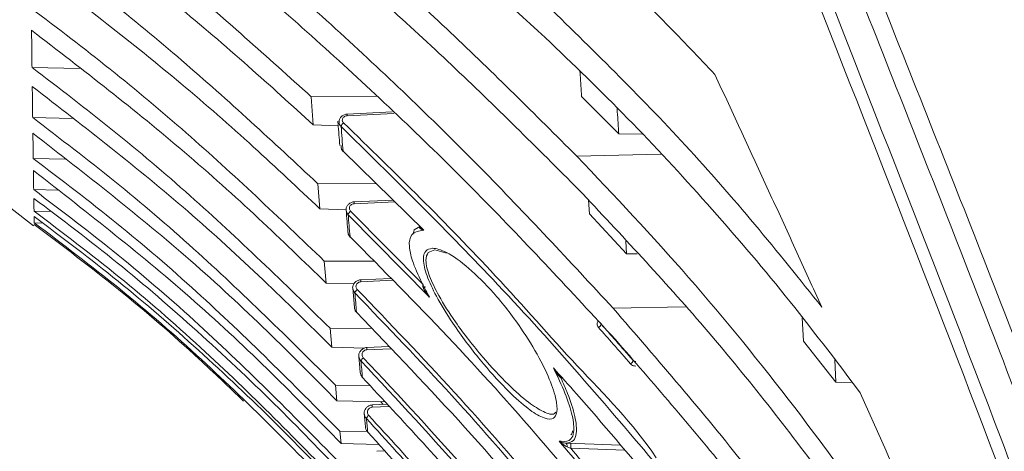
# Model space of a CAD drawing. Header units: millimetres. Extents: x 0 to 1118, y 0 to 864.
# Tile 486 of 512: x 766 to 781, y 590 to 596. Entities that reach past the tile are written whole.
import ezdxf

# ---------------------------------------------------------------- set-up
doc = ezdxf.new("R2010")
doc.units = ezdxf.units.MM
doc.styles.add('SLDTEXTSTYLE0', font='TXT', dxfattribs={"width": 0.605})
doc.dimstyles.new('SLDDIMSTYLE4', dxfattribs={"dimtxt": 3.175, "dimasz": 3.302, "dimexe": 0, "dimexo": 0.0625, "dimgap": 0.79375, "dimtad": 0, "dimtih": 1, "dimtoh": 1, "dimlfac": 4, "dimrnd": 1e-09, "dimzin": 4, "dimdsep": 46, "dimtxsty": 'SLDTEXTSTYLE0', "dimsah": 1, "dimcen": 0.09, "dimadec": 0, "dimazin": 1, "dimtfac": 1, "dimtofl": 0, "dimtmove": 0, "dimatfit": 3, "dimfxl": 1, "dimfrac": 2, "dimtolj": 1, "dimtzin": 12, "dimarcsym": 0})
doc.dimstyles.new('SLDDIMSTYLE8', dxfattribs={"dimtxt": 3.175, "dimasz": 3.302, "dimexe": 0, "dimexo": 0.0625, "dimgap": 0.79375, "dimtad": 0, "dimtih": 1, "dimtoh": 1, "dimlfac": 4, "dimrnd": 1e-09, "dimzin": 12, "dimdsep": 46, "dimtxsty": 'SLDTEXTSTYLE0', "dimsah": 1, "dimcen": 0.09, "dimadec": 0, "dimazin": 3, "dimtfac": 1, "dimtofl": 0, "dimtmove": 0, "dimatfit": 3, "dimfxl": 1, "dimfrac": 2, "dimtolj": 1, "dimtzin": 12, "dimarcsym": 0})

# ---------------------------------------------------------------- blocks, each defined once
blk = doc.blocks.new('_D_29')
at = {"color": 7, "linetype": 'Continuous', "lineweight": 0}
for p, q in [((874.435, 619.534), (698.437, 619.534)), ((700.037, 619.534), (700.037, 584.47)), ((700.037, 544.534), (700.037, 579.598)), ((794.435, 544.534), (698.437, 544.534))]:
    blk.add_line(p, q, dxfattribs=at)
for points in [[(700.037, 619.534), (699.529, 616.232), (700.545, 616.232)], [(700.037, 544.534), (700.545, 547.836), (699.529, 547.836)]]:
    blk.add_solid(points, dxfattribs=at)
at = {"color": 7, "linetype": 'Continuous', "lineweight": 0, "insert": (698.463, 583.69), "char_height": 3.175, "attachment_point": 1, "style": 'SLDTEXTSTYLE0'}
blk.add_mtext('C', dxfattribs=at)
blk = doc.blocks.new('_D_35')
at = {"color": 7, "linetype": 'Continuous', "lineweight": 0}
for p, q in [((794.435, 677.284), (669.723, 677.284)), ((671.323, 677.284), (671.323, 613.345)), ((671.323, 544.534), (671.323, 608.473)), ((791.287, 544.534), (669.723, 544.534))]:
    blk.add_line(p, q, dxfattribs=at)
for points in [[(671.323, 677.284), (670.815, 673.982), (671.831, 673.982)], [(671.323, 544.534), (671.831, 547.836), (670.815, 547.836)]]:
    blk.add_solid(points, dxfattribs=at)
at = {"color": 7, "linetype": 'Continuous', "lineweight": 0, "insert": (664.653, 612.565), "char_height": 3.175, "attachment_point": 1, "style": 'SLDTEXTSTYLE0'}
blk.add_mtext('531.00', dxfattribs=at)

msp = doc.modelspace()

# ---------------------------------------------------------------- linework, layer by layer
at = {"color": 7, "linetype": 'Continuous', "lineweight": 15}
for p, q in [((767.1834, 595.4905), (766.477, 595.5042)), ((770.6382, 595.0699), (771.6059, 595.0748)), ((770.6382, 595.0699), (770.6702, 594.6504)), ((775.2238, 594.5147), (774.6703, 595.0723)), ((771.8484, 594.8422), (771.1743, 594.8089)), ((767.0773, 594.7443), (766.4867, 594.7576)), ((771.0424, 594.638), (770.6702, 594.6504)), ((775.2238, 594.5147), (775.5745, 594.5137)), ((771.0855, 594.3423), (771.0851, 594.3182)), ((771.1143, 594.2582), (772.3186, 593.0803)), ((766.9699, 594.1384), (766.4951, 594.1505)), ((766.8593, 593.6758), (766.502, 593.6859)), ((770.7392, 593.774), (771.6072, 593.7761)), ((770.7392, 593.774), (770.7697, 593.3991)), ((771.858, 593.5308), (771.2793, 593.5026)), ((774.7892, 593.3232), (774.7749, 593.5277)), ((766.1598, 593.4089), (766.4999, 593.1453)), ((766.7599, 593.3584), (766.5072, 593.3662)), ((771.1609, 593.3866), (770.7697, 593.3991)), ((775.3407, 592.732), (774.7892, 593.3232)), ((766.6372, 593.1885), (766.51, 593.1928)), ((772.2634, 593.1368), (772.2628, 593.1375)), ((775.3407, 592.732), (775.3281, 592.9188)), ((772.658, 592.7385), (772.4811, 592.7897)), ((770.8348, 592.6226), (770.8631, 592.2938)), ((770.8348, 592.6226), (771.5725, 592.6224)), ((775.3407, 592.732), (775.4995, 592.731)), ((771.8254, 592.3637), (771.3783, 592.3424)), ((771.284, 592.281), (770.8631, 592.2938)), ((771.2584, 592.2204), (771.2837, 591.9324)), ((777.9773, 591.4275), (777.9614, 591.777)), ((770.9227, 591.621), (770.9482, 591.3401)), ((770.9227, 591.621), (771.5422, 591.6192)), ((771.4378, 591.3261), (770.9482, 591.3401)), ((771.7966, 591.3489), (771.469, 591.3337)), ((777.9773, 591.4275), (778.4593, 590.8174)), ((778.4593, 590.8174), (778.4454, 591.1528)), ((771.3969, 590.898), (771.4063, 590.887)), ((771.0008, 590.7746), (771.0229, 590.5428)), ((771.0008, 590.7746), (771.5106, 590.7717)), ((778.7064, 590.8161), (778.4593, 590.8174)), ((771.7365, 590.5237), (771.0229, 590.5428)), ((771.7661, 590.4912), (771.5497, 590.4815)), ((771.7102, 590.4887), (771.6756, 590.5253)), ((771.4275, 590.3539), (771.4469, 590.1526)), ((771.0671, 590.0869), (771.085, 589.9055)), ((771.0671, 590.0869), (771.4759, 590.0835)), ((771.6448, 589.8916), (771.085, 589.9055)), ((774.4379, 589.9105), (774.8588, 589.8958)), ((774.8588, 589.896), (775.2475, 589.8825)), ((771.7307, 589.7946), (771.618, 589.7897))]:
    msp.add_line(p, q, dxfattribs=at)
at = {"color": 9, "linetype": 'Continuous', "lineweight": 0}
for p, q in [((771.8716, 594.82), (771.1751, 594.7856)), ((775.853, 594.2148), (774.5973, 594.1863)), ((771.8837, 593.5056), (771.28, 593.4763)), ((771.2266, 593.3656), (772.3069, 592.2712)), ((772.401, 592.0822), (771.1908, 593.3127)), ((772.4811, 592.7897), (772.3847, 592.7505)), ((771.853, 592.3355), (771.3789, 592.3129)), ((776.2208, 591.9409), (775.1419, 591.9185)), ((771.8262, 591.3175), (771.4696, 591.301)), ((771.7977, 590.4565), (771.5502, 590.4454)), ((775.3127, 589.8064), (774.5081, 589.8344))]:
    msp.add_line(p, q, dxfattribs=at)
at = {"color": 7, "linetype": 'Continuous', "lineweight": 15, "flags": 128}
for points in [[(772.1615, 593.0204), (772.175, 593.0875), (772.268, 593.143), (772.268, 593.143), (772.268, 593.143)], [(771.2181, 592.9851), (771.219, 592.9812), (771.2206, 592.979)], [(771.3153, 591.8602), (771.3162, 591.8569), (771.3171, 591.8556)], [(771.4036, 590.8891), (771.4045, 590.8863), (771.405, 590.8858)]]:
    msp.add_lwpolyline(points, dxfattribs=at)
at = {"color": 9, "linetype": 'Continuous', "lineweight": 0, "flags": 128}
for points in [[(774.369, 590.8987), (774.3658, 590.893), (774.3614, 590.8845)], [(774.4535, 589.8555), (774.454, 589.8661), (774.4534, 589.8764), (774.4518, 589.8861), (774.4492, 589.8946), (774.4459, 589.9017), (774.4418, 589.907), (774.4372, 589.9102), (774.4324, 589.9113)]]:
    msp.add_lwpolyline(points, dxfattribs=at)
at = {"color": 9, "linetype": 'Continuous', "lineweight": 0}
for centre, radius, start, end in [((771.1675, 594.6099), 0.0833, 123.6057, 169.84137), ((771.6354, 594.8115), 0.461, 180.33026, 183.22552), ((771.6238, 593.4984), 0.3445, 179.30344, 183.68135), ((771.2749, 593.2943), 0.0861, 124.16206, 167.70301), ((771.7254, 592.3351), 0.3472, 178.80072, 183.66308), ((771.3765, 592.1247), 0.0895, 124.65969, 165.2343), ((774.8855, 591.7001), 0.0763, 298.5371, 348.83139), ((771.8299, 591.3236), 0.361, 178.40992, 183.60094), ((771.4708, 591.1059), 0.0943, 125.16883, 162.3338), ((775.365, 591.158), 0.0755, 297.84173, 348.67023), ((771.9094, 590.4683), 0.3599, 177.91382, 183.65047), ((771.5566, 590.2421), 0.1017, 125.7323, 158.88927), ((774.1703, 589.8713), 0.3398, 353.76329, 6.23671)]:
    msp.add_arc(centre, radius, start, end, dxfattribs=at)
at = {"color": 7, "linetype": 'Continuous', "lineweight": 15}
msp.add_arc((771.1254, 594.2581), 0.0111, 179.36518, 224.7276, dxfattribs=at)
at = {"color": 9, "linetype": 'Continuous', "lineweight": 0}
for points, knots in [([(788.6596, 555.8137), (788.6468, 556.5834), (788.6212, 558.1242), (788.4084, 561.1099), (787.9627, 564.764), (787.181, 569.0569), (786.1927, 573.3116), (785.0298, 577.5202), (783.7195, 581.6879), (782.2883, 585.8166), (780.2544, 591.2841), (778.363, 596.0286), (776.5143, 600.7964), (775.2255, 604.2441), (774.0522, 607.7502), (773.229, 610.6134), (772.6867, 612.7759), (772.2318, 614.9489), (771.8742, 617.1315), (771.6217, 619.3304), (771.4827, 621.5425), (771.4651, 623.7586), (771.5741, 625.9729), (771.8136, 628.1784), (772.1871, 630.3657), (772.6955, 632.5286), (773.3342, 634.6534), (774.0972, 636.735), (774.9722, 638.7691), (775.9431, 640.7552), (776.9929, 642.6987), (778.4678, 645.2349), (780.4077, 648.3353), (782.4575, 651.5847), (784.1364, 654.4259), (785.3724, 656.7189), (786.4189, 658.9306), (787.275, 661.0701), (787.9702, 663.2854), (788.3951, 665.2886), (788.6148, 667.0334), (788.6445, 668.0115), (788.6593, 668.5018)], [0, 0, 0, 0, 0.01938218, 0.03880038, 0.07534504, 0.11202174, 0.14862831, 0.18530126, 0.22194319, 0.25862458, 0.29532623, 0.36882954, 0.38723608, 0.42409835, 0.46150969, 0.48029814, 0.49910744, 0.51763718, 0.5361869, 0.55477823, 0.57334817, 0.5919727, 0.61055336, 0.62914281, 0.64780058, 0.6663926, 0.6850542, 0.70363519, 0.72218849, 0.74078709, 0.7592836, 0.77780008, 0.81465829, 0.85137108, 0.87454728, 0.89775461, 0.9169499, 0.93613964, 0.95575437, 0.97535938, 0.98764666, 1, 1, 1, 1]), ([(788.8058, 668.5055), (788.7938, 668.0125), (788.7699, 667.0264), (788.5595, 665.2783), (788.1442, 663.2768), (787.4558, 661.053), (786.598, 658.8876), (785.5425, 656.6472), (784.2989, 654.3379), (782.6166, 651.4915), (780.5639, 648.2404), (778.6231, 645.1435), (777.1489, 642.6126), (776.1008, 640.6765), (775.1319, 638.6974), (774.2589, 636.6721), (773.4985, 634.6003), (772.8624, 632.4854), (772.3559, 630.3343), (771.9842, 628.1559), (771.7455, 625.9607), (771.6375, 623.756), (771.6559, 621.5495), (771.7947, 619.3473), (772.0475, 617.1561), (772.4047, 614.9817), (772.8595, 612.8156), (773.4017, 610.6598), (774.2248, 607.8035), (775.3982, 604.3037), (776.6867, 600.8608), (778.5358, 596.0944), (780.4273, 591.3486), (782.4595, 585.8771), (783.8906, 581.7434), (785.1992, 577.5699), (786.3606, 573.3542), (787.3455, 569.0922), (788.1239, 564.791), (788.5675, 561.1205), (788.768, 558.1406), (788.8061, 556.5617), (788.8061, 555.8122), (788.8061, 555.8122)], [0, 0, 0, 0, 0.0124156, 0.0248326, 0.0442888, 0.0638163, 0.0833864, 0.102901, 0.1261536, 0.1494116, 0.1861517, 0.2229768, 0.2414386, 0.2598986, 0.2784059, 0.2969111, 0.3154101, 0.3339501, 0.3524897, 0.3710264, 0.3895636, 0.4080613, 0.4265798, 0.4450991, 0.4635997, 0.4821013, 0.5005705, 0.5193186, 0.5380678, 0.575411, 0.6122364, 0.6306344, 0.7041537, 0.7408818, 0.7776078, 0.8142993, 0.8510028, 0.8877028, 0.9243996, 0.9610885, 0.980545, 0.9999999, 1, 1, 1, 1]), ([(789.2634, 555.8122), (789.2634, 555.8122), (789.2634, 556.5375), (789.2155, 558.7198), (788.918, 562.3507), (788.2784, 566.6774), (787.4101, 570.964), (786.3466, 575.2065), (785.1196, 579.4049), (783.755, 583.5618), (782.2782, 587.6807), (780.7195, 591.7709), (779.1113, 595.8439), (777.4993, 599.9192), (775.9419, 604.0207), (774.5158, 608.1761), (773.5164, 611.7035), (772.8798, 614.5684), (772.4964, 616.7381), (772.2169, 618.9259), (772.0514, 621.1261), (772.0066, 623.3335), (772.0899, 625.5404), (772.3042, 627.738), (772.6539, 629.9186), (773.1403, 632.0733), (773.7597, 634.1944), (774.5082, 636.2727), (775.3714, 638.303), (776.3351, 640.2845), (777.3802, 642.221), (778.855, 644.7518), (780.8023, 647.8449), (782.8767, 651.1021), (784.591, 653.9681), (785.8549, 656.283), (786.9172, 658.4968), (787.776, 660.601), (788.4794, 662.7611), (788.9482, 664.8125), (789.2165, 666.733), (789.2477, 667.9147), (789.2634, 668.5055)], [0, 0, 0, 0, 0.0000001, 0.0182549, 0.0549227, 0.0916009, 0.1282775, 0.1649582, 0.2016499, 0.2383441, 0.2750562, 0.3117701, 0.348506, 0.3852707, 0.4220717, 0.4589178, 0.4958144, 0.5142712, 0.5327612, 0.55125, 0.5697591, 0.5882671, 0.6067898, 0.6253117, 0.6438065, 0.6623381, 0.6808701, 0.6993857, 0.7179031, 0.7363699, 0.7548217, 0.7732755, 0.8100823, 0.8468029, 0.8704662, 0.8941239, 0.9131571, 0.9322387, 0.9512837, 0.9702671, 0.985135, 1, 1, 1, 1]), ([(789.6169, 668.5038), (789.5974, 667.903), (789.5583, 666.7015), (789.2742, 664.7553), (788.7878, 662.6821), (788.066, 660.504), (787.1885, 658.383), (786.108, 656.1572), (784.8275, 653.8346), (783.0982, 650.9679), (781.0114, 647.7155), (779.0568, 644.631), (777.5789, 642.1101), (776.5334, 640.1834), (775.5704, 638.2127), (774.7087, 636.1944), (773.9623, 634.1286), (773.3452, 632.0203), (772.8611, 629.8787), (772.5136, 627.7109), (772.3012, 625.526), (772.2196, 623.3315), (772.2658, 621.1362), (772.4327, 618.9476), (772.7137, 616.7711), (773.0988, 614.6119), (773.7381, 611.7597), (774.7422, 608.2458), (776.1753, 604.104), (777.741, 600.0121), (779.3624, 595.9426), (780.9808, 591.8715), (782.5499, 587.7806), (784.0376, 583.6579), (785.4127, 579.4954), (786.6508, 575.288), (787.7249, 571.0347), (788.6055, 566.7327), (789.2523, 562.3876), (789.5714, 558.7375), (789.6056, 556.5427), (789.6169, 555.8122)], [0, 0, 0, 0, 0.0151052, 0.0302135, 0.0493734, 0.0685948, 0.0878524, 0.1070619, 0.1307912, 0.1545261, 0.1912488, 0.2279761, 0.2463529, 0.2647277, 0.2830942, 0.3014952, 0.3198943, 0.3383011, 0.3567075, 0.3750776, 0.393479, 0.4118812, 0.4302759, 0.4486715, 0.4670576, 0.4854449, 0.5038098, 0.5405501, 0.5772798, 0.614004, 0.6507265, 0.6874493, 0.7241836, 0.7609161, 0.7976672, 0.8344158, 0.8711927, 0.9079655, 0.9448022, 0.9816286, 1, 1, 1, 1]), ([(771.0855, 594.6246), (771.0771, 594.6341), (771.0609, 594.6522), (771.0572, 594.6749), (771.0554, 594.6858)], [0, 0, 0, 0, 0.5195818, 1, 1, 1, 1]), ([(771.1751, 594.7856), (771.1694, 594.785), (771.1553, 594.7835), (771.1345, 594.7746), (771.1161, 594.7593), (771.1047, 594.7395), (771.1016, 594.718), (771.1066, 594.6966), (771.1165, 594.6851), (771.1214, 594.6793)], [0, 0, 0, 0, 0.10137557, 0.25095509, 0.4006915, 0.55049753, 0.70035086, 0.85016311, 1, 1, 1, 1]), ([(771.1214, 594.6793), (771.8899, 593.9334), (773.0967, 592.7622), (774.5952, 591.0409), (775.4354, 590.213), (775.7816, 589.6938), (775.7816, 589.6938)], [0, 0, 0, 0, 0.4671936, 0.7335982, 0.9999981, 1, 1, 1, 1]), ([(771.0855, 594.6246), (771.0902, 594.5646), (771.0998, 594.4412), (771.1094, 594.3203), (771.1143, 594.2582)], [0, 0, 0, 0, 0.4862163, 1, 1, 1, 1]), ([(775.7422, 589.6425), (775.3535, 590.1004), (774.576, 591.0163), (773.05, 592.6957), (771.8498, 593.8741), (771.0855, 594.6246)], [0, 0, 0, 0, 0.2664187, 0.5328288, 1, 1, 1, 1]), ([(771.0851, 594.3182), (771.0849, 594.3154), (771.0842, 594.3011), (771.0948, 594.2796), (771.1087, 594.2643), (771.1143, 594.2582)], [0, 0, 0, 0, 0.1280094, 0.6501756, 1, 1, 1, 1]), ([(771.1908, 593.3127), (771.1823, 593.3225), (771.166, 593.3415), (771.1622, 593.3651), (771.1604, 593.3765)], [0, 0, 0, 0, 0.5194321, 1, 1, 1, 1]), ([(771.28, 593.4763), (771.2743, 593.4756), (771.2601, 593.4741), (771.2393, 593.4648), (771.2209, 593.4488), (771.2095, 593.4283), (771.2065, 593.4058), (771.2117, 593.3835), (771.2216, 593.3715), (771.2266, 593.3656)], [0, 0, 0, 0, 0.1029307, 0.2522821, 0.401745, 0.5513216, 0.7009097, 0.8504574, 1, 1, 1, 1]), ([(771.1908, 593.3127), (771.1953, 593.2589), (771.2044, 593.1483), (771.2135, 593.0405), (771.2181, 592.9851)], [0, 0, 0, 0, 0.48685375, 1, 1, 1, 1]), ([(772.3186, 593.0803), (772.3184, 593.0804), (772.3101, 593.083), (772.2893, 593.0911), (772.2668, 593.1029), (772.2585, 593.1154), (772.2564, 593.1186)], [0, 0, 0, 0, 0.0054218, 0.3077076, 0.8214491, 1, 1, 1, 1]), ([(771.29, 592.1475), (771.2814, 592.1577), (771.2651, 592.1772), (771.2613, 592.2015), (771.2594, 592.2131)], [0, 0, 0, 0, 0.5234205, 1, 1, 1, 1]), ([(771.3789, 592.3129), (771.373, 592.3123), (771.3588, 592.3107), (771.3379, 592.3011), (771.3196, 592.2844), (771.3083, 592.2632), (771.3054, 592.2399), (771.3107, 592.2169), (771.3206, 592.2045), (771.3256, 592.1983)], [0, 0, 0, 0, 0.1042762, 0.2534388, 0.4026896, 0.5520398, 0.7013863, 0.8506903, 1, 1, 1, 1]), ([(771.3256, 592.1983), (771.8115, 591.693), (772.7834, 590.6824), (774.2153, 589.0382), (775.6188, 587.2758), (776.5863, 586.0443), (777.0141, 585.4026), (777.0141, 585.4026)], [0, 0, 0, 0, 0.2353834, 0.4707791, 0.7353926, 0.9999985, 1, 1, 1, 1]), ([(772.3087, 592.2283), (772.3067, 592.2345), (772.3033, 592.2448), (772.3015, 592.2578), (772.3028, 592.2651), (772.3047, 592.2689), (772.3062, 592.2704), (772.3069, 592.2712)], [0, 0, 0, 0, 0.4316183, 0.71641784, 0.8592632, 0.92903488, 1, 1, 1, 1]), ([(772.401, 592.0822), (772.4008, 592.0824), (772.3924, 592.0927), (772.3699, 592.1216), (772.338, 592.1684), (772.3165, 592.2077), (772.3091, 592.2274), (772.3087, 592.2283)], [0, 0, 0, 0, 0.0055356, 0.2276918, 0.6307476, 0.9835133, 1, 1, 1, 1]), ([(776.9738, 585.3569), (776.5141, 585.9832), (775.5946, 587.2358), (774.174, 588.9878), (772.7476, 590.6327), (771.7761, 591.6423), (771.29, 592.1475)], [0, 0, 0, 0, 0.2646319, 0.5292549, 0.7644532, 1, 1, 1, 1]), ([(771.29, 592.1475), (771.2941, 592.1001), (771.3026, 592.003), (771.311, 591.9086), (771.3153, 591.8602)], [0, 0, 0, 0, 0.4876974, 1, 1, 1, 1]), ([(774.9219, 591.6331), (774.9161, 591.6412), (774.9044, 591.6574), (774.9008, 591.6861), (774.9053, 591.7102), (774.9146, 591.7222), (774.9177, 591.7261)], [0, 0, 0, 0, 0.2864804, 0.572952, 0.8594332, 1, 1, 1, 1]), ([(775.4002, 591.0912), (775.3144, 591.1893), (775.1558, 591.3705), (774.9955, 591.5505), (774.9219, 591.6331)], [0, 0, 0, 0, 0.5415009, 1, 1, 1, 1]), ([(774.9604, 591.6854), (775.0339, 591.6028), (775.1944, 591.4226), (775.3531, 591.2413), (775.439, 591.1431)], [0, 0, 0, 0, 0.4585035, 1, 1, 1, 1]), ([(771.4696, 591.301), (771.4637, 591.3003), (771.4494, 591.2987), (771.4284, 591.2887), (771.4102, 591.2716), (771.399, 591.2498), (771.3961, 591.2259), (771.4015, 591.2021), (771.4114, 591.1894), (771.4164, 591.183)], [0, 0, 0, 0, 0.1054957, 0.2544852, 0.4035535, 0.5527086, 0.7018484, 0.8509267, 1, 1, 1, 1]), ([(771.3809, 591.1345), (771.3723, 591.145), (771.356, 591.1651), (771.3521, 591.19), (771.3502, 591.2019)], [0, 0, 0, 0, 0.5248629, 1, 1, 1, 1]), ([(771.4164, 591.183), (771.9585, 590.6029), (773.0425, 589.4426), (774.6171, 587.5435), (776.1552, 585.5303), (777.1803, 584.0668), (777.6531, 583.3576), (777.6531, 583.3576)], [0, 0, 0, 0, 0.2363898, 0.4727977, 0.7364032, 0.9999986, 1, 1, 1, 1]), ([(775.4778, 591.1259), (775.4722, 591.1265), (775.461, 591.1276), (775.4476, 591.1344), (775.4415, 591.1406), (775.439, 591.1431)], [0, 0, 0, 0, 0.3700594, 0.7401933, 1, 1, 1, 1]), ([(777.6124, 583.3151), (777.117, 584.0368), (776.1262, 585.4802), (774.5767, 587.4988), (773.0065, 589.3945), (771.9231, 590.5541), (771.3809, 591.1345)], [0, 0, 0, 0, 0.2636254, 0.5272423, 0.7633903, 1, 1, 1, 1]), ([(771.3809, 591.1345), (771.3846, 591.0938), (771.3923, 591.0106), (771.3998, 590.9302), (771.4036, 590.8891)], [0, 0, 0, 0, 0.4889148, 1, 1, 1, 1]), ([(774.3345, 589.9421), (774.3457, 589.9406), (774.4165, 589.9311), (774.5127, 589.9418), (774.565, 590.0808), (774.5446, 590.3067), (774.4348, 590.6469), (774.3117, 590.9031), (774.25, 591.0315)], [0, 0, 0, 0, 0.0418148, 0.2633306, 0.4046922, 0.603029, 0.8009554, 1, 1, 1, 1]), ([(774.3614, 590.8845), (774.3484, 590.8973), (774.3049, 590.94), (774.272, 590.9935), (774.2502, 591.0312), (774.25, 591.0315)], [0, 0, 0, 0, 0.2985461, 0.9946576, 1, 1, 1, 1]), ([(775.4002, 591.0912), (775.4053, 591.0863), (775.4175, 591.0742), (775.4443, 591.061), (775.4666, 591.0589), (775.4778, 591.0579)], [0, 0, 0, 0, 0.2596398, 0.6297766, 1, 1, 1, 1]), ([(774.3874, 590.8772), (774.3828, 590.8779), (774.3739, 590.8794), (774.3655, 590.8828), (774.3614, 590.8845)], [0, 0, 0, 0, 0.50689118, 1, 1, 1, 1]), ([(771.5502, 590.4454), (771.5442, 590.4447), (771.5298, 590.4431), (771.5089, 590.4329), (771.4907, 590.4154), (771.4795, 590.393), (771.4767, 590.3686), (771.4821, 590.3442), (771.4921, 590.3312), (771.4972, 590.3247)], [0, 0, 0, 0, 0.1064657, 0.2553115, 0.4042946, 0.5532865, 0.702239, 0.8511109, 1, 1, 1, 1]), ([(778.2588, 581.3558), (777.7286, 582.1791), (776.6681, 583.8257), (774.9876, 586.1301), (773.2677, 588.2962), (772.0642, 589.6174), (771.4617, 590.2788)], [0, 0, 0, 0, 0.2624434, 0.52488, 0.7621413, 1, 1, 1, 1]), ([(771.4617, 590.2788), (771.4649, 590.245), (771.4716, 590.176), (771.478, 590.1099), (771.4813, 590.0763)], [0, 0, 0, 0, 0.4903531, 1, 1, 1, 1]), ([(771.4972, 590.3247), (772.0996, 589.6638), (773.3046, 588.3418), (775.0241, 586.1724), (776.7139, 583.8709), (777.7571, 582.2092), (778.3, 581.3949), (778.3, 581.3948)], [0, 0, 0, 0, 0.2375687, 0.4751652, 0.7375882, 0.9999988, 1, 1, 1, 1]), ([(776.3482, 587.4696), (775.9252, 588.008), (775.27, 588.842), (774.5793, 589.6542), (774.3345, 589.9421)], [0, 0, 0, 0, 0.6455792, 1, 1, 1, 1]), ([(774.4535, 589.8555), (774.4383, 589.8636), (774.3933, 589.8875), (774.3571, 589.9199), (774.3347, 589.9419), (774.3345, 589.9421)], [0, 0, 0, 0, 0.3379327, 0.9945088, 1, 1, 1, 1]), ([(774.5081, 589.8344), (774.5055, 589.8353), (774.4863, 589.8421), (774.4687, 589.8493), (774.4535, 589.8555)], [0, 0, 0, 0, 0.1343861, 1, 1, 1, 1]), ([(774.5081, 589.8344), (774.7059, 589.5971), (775.3448, 588.8304), (776.0027, 588.0962), (776.388, 587.5182), (776.388, 587.5182)], [0, 0, 0, 0, 0.3095795, 0.9999956, 1, 1, 1, 1])]:
    msp.add_open_spline(points, degree=3, knots=knots, dxfattribs=at)
at = {"color": 7, "linetype": 'Continuous', "lineweight": 15}
for points, knots in [([(774.129, 595.9496), (773.5338, 596.4947), (772.3436, 597.5848), (770.4544, 599.1574), (768.4923, 600.6821), (767.1091, 601.6453), (766.4169, 602.1274)], [0, 0, 0, 0, 0.2507074, 0.5014207, 0.7504934, 1, 1, 1, 1]), ([(766.4235, 601.1814), (767.1685, 600.6376), (768.6585, 599.5498), (770.7453, 597.821), (772.7367, 596.0384), (773.9767, 594.804), (774.5973, 594.1863)], [0, 0, 0, 0, 0.2509475, 0.5018863, 0.75073, 1, 1, 1, 1]), ([(774.629, 593.6845), (774.0039, 594.3079), (772.7535, 595.5548), (770.7522, 597.3428), (768.6614, 599.0668), (767.1726, 600.1415), (766.4272, 600.6796)], [0, 0, 0, 0, 0.2510162, 0.5020425, 0.7507086, 1, 1, 1, 1]), ([(766.434, 599.8043), (767.2404, 599.1989), (768.853, 597.9882), (771.0817, 596.0393), (773.1917, 594.0221), (774.4914, 592.6202), (775.1419, 591.9185)], [0, 0, 0, 0, 0.2513556, 0.5026895, 0.751069, 1, 1, 1, 1]), ([(775.1723, 591.4567), (774.5153, 592.1667), (773.2013, 593.5868), (771.0792, 595.6115), (768.8483, 597.5528), (767.2423, 598.7453), (766.4378, 599.3426)], [0, 0, 0, 0, 0.251345, 0.5027047, 0.7509169, 1, 1, 1, 1]), ([(766.4448, 598.5422), (766.819, 598.2622), (767.5674, 597.7022), (768.9841, 596.5586), (769.9819, 595.6605), (770.6382, 595.0699)], [0, 0, 0, 0, 0.2550234, 0.5100436, 1, 1, 1, 1]), ([(776.6581, 595.3999), (776.4171, 595.6537), (775.935, 596.1613), (774.9516, 597.1292), (774.1886, 597.8002), (773.6811, 598.2466)], [0, 0, 0, 0, 0.2508587, 0.5017163, 1, 1, 1, 1]), ([(770.6702, 594.6504), (770.3481, 594.9436), (769.6851, 595.5468), (768.3028, 596.7267), (767.1884, 597.5658), (766.4487, 598.1228)], [0, 0, 0, 0, 0.24117173, 0.49630902, 1, 1, 1, 1]), ([(766.4558, 597.4012), (766.8404, 597.1104), (767.6097, 596.529), (769.058, 595.3357), (770.0727, 594.3932), (770.7392, 593.774)], [0, 0, 0, 0, 0.2554867, 0.5109679, 1, 1, 1, 1]), ([(770.7697, 593.3991), (770.4415, 593.7078), (769.7662, 594.3428), (768.3572, 595.5787), (767.2161, 596.4491), (766.4598, 597.0262)], [0, 0, 0, 0, 0.2417042, 0.4973333, 1, 1, 1, 1]), ([(778.2522, 591.9349), (777.9216, 592.3492), (777.2604, 593.1777), (775.8952, 594.7339), (774.814, 595.7892), (774.0968, 596.4891)], [0, 0, 0, 0, 0.2519055, 0.5038081, 1, 1, 1, 1]), ([(766.4667, 596.3869), (766.8613, 596.0869), (767.6506, 595.4869), (769.1286, 594.2497), (770.159, 593.2671), (770.8348, 592.6226)], [0, 0, 0, 0, 0.2560198, 0.5120308, 1, 1, 1, 1]), ([(770.8631, 592.2938), (770.5291, 592.6167), (769.8419, 593.2811), (768.4079, 594.5671), (767.2421, 595.4643), (766.4704, 596.0581)], [0, 0, 0, 0, 0.24232826, 0.49848915, 1, 1, 1, 1]), ([(766.4704, 596.0581), (766.471, 596.0098), (766.4721, 595.9132), (766.4743, 595.7261), (766.4759, 595.5929), (766.477, 595.5042)], [0, 0, 0, 0, 0.2509365, 0.5018726, 1, 1, 1, 1]), ([(778.8254, 590.6625), (778.4557, 591.1488), (777.7164, 592.1215), (776.5555, 593.4774), (775.3646, 594.7637), (774.5411, 595.554), (774.129, 595.9496)], [0, 0, 0, 0, 0.25182, 0.503635, 0.7515787, 1, 1, 1, 1]), ([(766.477, 595.5042), (766.8802, 595.1971), (767.6867, 594.5827), (769.1921, 593.3076), (770.2373, 592.289), (770.9227, 591.621)], [0, 0, 0, 0, 0.2560998, 0.512188, 1, 1, 1, 1]), ([(774.6703, 595.0723), (774.6633, 595.1782), (774.6553, 595.301), (774.6473, 595.4261), (774.6462, 595.4432)], [0, 0, 0, 0, 0.8634119, 1, 1, 1, 1]), ([(778.2522, 591.9349), (778.1206, 592.2243), (777.8575, 592.8029), (777.3269, 593.9583), (776.9256, 594.8233), (776.6581, 595.3999)], [0, 0, 0, 0, 0.25000575, 0.50001116, 1, 1, 1, 1]), ([(770.9482, 591.3401), (770.6087, 591.6759), (769.9105, 592.3666), (768.4539, 593.6966), (767.2657, 594.6158), (766.4805, 595.2233)], [0, 0, 0, 0, 0.24298849, 0.49973978, 1, 1, 1, 1]), ([(766.4805, 595.2233), (766.4811, 595.1823), (766.4821, 595.1003), (766.4842, 594.9426), (766.4857, 594.8315), (766.4867, 594.7576)], [0, 0, 0, 0, 0.2509357, 0.5018719, 1, 1, 1, 1]), ([(775.2238, 594.5147), (775.217, 594.6238), (775.2089, 594.7517), (775.2009, 594.8821), (775.1997, 594.9012)], [0, 0, 0, 0, 0.8533068, 1, 1, 1, 1]), ([(766.4867, 594.7576), (766.8978, 594.4445), (767.7198, 593.8185), (769.2493, 592.5116), (770.3073, 591.4623), (771.0008, 590.7746)], [0, 0, 0, 0, 0.2562725, 0.5125301, 1, 1, 1, 1]), ([(771.0376, 594.7046), (771.0383, 594.6928), (771.0462, 594.5652), (771.0572, 594.4482), (771.0672, 594.342)], [0, 0, 0, 0, 0.0920224, 1, 1, 1, 1]), ([(771.1744, 594.8081), (771.1727, 594.8083), (771.1549, 594.8099), (771.121, 594.7975), (771.0826, 594.7709), (771.0605, 594.7338), (771.0519, 594.7039), (771.0556, 594.6885), (771.0562, 594.6859)], [0, 0, 0, 0, 0.0264114, 0.2737892, 0.5263794, 0.745571, 0.9572144, 1, 1, 1, 1]), ([(771.0554, 594.6858), (771.0552, 594.6866), (771.0536, 594.6922), (771.0554, 594.6981), (771.057, 594.703)], [0, 0, 0, 0, 0.1529652, 1, 1, 1, 1]), ([(771.0229, 590.5428), (770.6785, 590.8898), (769.9703, 591.6034), (768.4941, 592.9707), (767.2865, 593.9077), (766.4899, 594.5258)], [0, 0, 0, 0, 0.2436492, 0.5010329, 1, 1, 1, 1]), ([(766.4899, 594.5258), (766.4903, 594.4923), (766.4913, 594.4254), (766.4931, 594.2977), (766.4943, 594.2093), (766.4951, 594.1505)], [0, 0, 0, 0, 0.2509358, 0.5018707, 1, 1, 1, 1]), ([(771.089, 594.2998), (771.0899, 594.295), (771.0933, 594.2774), (771.1048, 594.2597), (771.1169, 594.2514), (771.1179, 594.2507)], [0, 0, 0, 0, 0.25687029, 0.93880419, 1, 1, 1, 1]), ([(766.4951, 594.1505), (766.9128, 593.833), (767.7481, 593.198), (769.2979, 591.8655), (770.3668, 590.791), (771.0671, 590.0869)], [0, 0, 0, 0, 0.2564111, 0.5128038, 1, 1, 1, 1]), ([(780.8312, 586.0257), (780.3574, 586.7943), (779.4098, 588.3314), (777.8763, 590.4388), (776.2816, 592.4094), (775.1595, 593.5933), (774.5973, 594.1863)], [0, 0, 0, 0, 0.2536212, 0.5072281, 0.7531347, 1, 1, 1, 1]), ([(771.085, 589.9055), (770.7415, 590.2568), (770.035, 590.9793), (768.5436, 592.3782), (767.3148, 593.3337), (766.4977, 593.969)], [0, 0, 0, 0, 0.2407782, 0.4952351, 1, 1, 1, 1]), ([(766.4977, 593.969), (766.4981, 593.9432), (766.4989, 593.8916), (766.5003, 593.7946), (766.5013, 593.7293), (766.502, 593.6859)], [0, 0, 0, 0, 0.2509352, 0.5018706, 1, 1, 1, 1]), ([(766.502, 593.6859), (766.9249, 593.3652), (767.7707, 592.7238), (769.3365, 591.3721), (770.4139, 590.2781), (771.1197, 589.5616)], [0, 0, 0, 0, 0.2565218, 0.5130217, 1, 1, 1, 1]), ([(781.5329, 584.3121), (781.0175, 585.2056), (779.9868, 586.9927), (778.2923, 589.4223), (776.5181, 591.6771), (775.2598, 593.0142), (774.629, 593.6845)], [0, 0, 0, 0, 0.2540287, 0.508035, 0.7533861, 1, 1, 1, 1]), ([(771.133, 589.4314), (770.7876, 589.7892), (770.0772, 590.5252), (768.9484, 591.5815), (767.759, 592.6105), (766.9227, 593.2403), (766.504, 593.5557)], [0, 0, 0, 0, 0.2405945, 0.4948263, 0.7470882, 1, 1, 1, 1]), ([(766.504, 593.5557), (766.5043, 593.5377), (766.5049, 593.5017), (766.506, 593.4359), (766.5067, 593.394), (766.5072, 593.3662)], [0, 0, 0, 0, 0.2509346, 0.5018694, 1, 1, 1, 1]), ([(771.2794, 593.5018), (771.2777, 593.502), (771.26, 593.5037), (771.2263, 593.4911), (771.1879, 593.4642), (771.165, 593.4252), (771.1562, 593.3939), (771.1603, 593.378), (771.1607, 593.3765)], [0, 0, 0, 0, 0.0265495, 0.2709718, 0.5192349, 0.7395381, 0.9762201, 1, 1, 1, 1]), ([(766.5072, 593.3662), (766.9338, 593.0434), (767.787, 592.398), (769.3642, 591.0333), (770.4477, 589.9261), (771.1572, 589.2011)], [0, 0, 0, 0, 0.25659399, 0.51316275, 1, 1, 1, 1]), ([(771.1596, 593.3838), (771.1688, 593.2691), (771.1783, 593.1526), (771.1871, 593.0494), (771.1873, 593.0477)], [0, 0, 0, 0, 0.9834431, 1, 1, 1, 1]), ([(771.1604, 593.3765), (771.1601, 593.3774), (771.1594, 593.3797), (771.16, 593.3822), (771.1604, 593.3837)], [0, 0, 0, 0, 0.3739349, 1, 1, 1, 1]), ([(771.1655, 589.1226), (770.8181, 589.4851), (770.1036, 590.2306), (768.9682, 591.2986), (767.7716, 592.337), (766.9299, 592.9706), (766.5085, 593.2878)], [0, 0, 0, 0, 0.2408298, 0.4952264, 0.7472722, 1, 1, 1, 1]), ([(766.5085, 593.2878), (766.5086, 593.2776), (766.509, 593.2574), (766.5095, 593.2231), (766.5098, 593.2049), (766.51, 593.1928)], [0, 0, 0, 0, 0.25093411, 0.50186813, 1, 1, 1, 1]), ([(766.51, 593.1928), (766.9387, 592.8691), (767.796, 592.2218), (769.3794, 590.8507), (770.4661, 589.7367), (771.1777, 589.0073)], [0, 0, 0, 0, 0.2566388, 0.5132523, 1, 1, 1, 1]), ([(769.6323, 590.5344), (769.4116, 590.7463), (768.8105, 591.3235), (767.7758, 592.2116), (766.9326, 592.848), (766.5104, 593.1666)], [0, 0, 0, 0, 0.2246039, 0.6117653, 1, 1, 1, 1]), ([(766.5104, 593.1666), (766.5104, 593.1643), (766.5105, 593.1599), (766.5105, 593.1593), (766.5105, 593.1589)], [0, 0, 0, 0, 0.5018082, 1, 1, 1, 1]), ([(772.3186, 593.0803), (772.2481, 593.0712), (772.1259, 593.0553), (772.0875, 592.8671), (772.1428, 592.6165), (772.2479, 592.3776), (772.3464, 592.1886), (772.3839, 592.1156), (772.401, 592.0822)], [0, 0, 0, 0, 0.2826345, 0.4903448, 0.6574889, 0.8670954, 0.9392067, 1, 1, 1, 1]), ([(772.2564, 593.1186), (772.2554, 593.1207), (772.2539, 593.1239), (772.2547, 593.1289), (772.2567, 593.1325), (772.2584, 593.1345), (772.2593, 593.1354)], [0, 0, 0, 0, 0.46328, 0.7351192, 0.8681802, 1, 1, 1, 1]), ([(772.2615, 593.1368), (772.2698, 593.1268), (772.2863, 593.1067), (772.3076, 593.0892), (772.3184, 593.0805), (772.3186, 593.0803)], [0, 0, 0, 0, 0.4970113, 0.9910972, 1, 1, 1, 1]), ([(771.1886, 593.0477), (771.1884, 593.0449), (771.1877, 593.0302), (771.1984, 593.0077), (771.2124, 592.9916), (771.2181, 592.9851)], [0, 0, 0, 0, 0.1204184, 0.6435577, 1, 1, 1, 1]), ([(771.1935, 593.0264), (771.1948, 593.0207), (771.1986, 593.0026), (771.2119, 592.9888), (771.221, 592.9794)], [0, 0, 0, 0, 0.3160569, 1, 1, 1, 1]), ([(771.2181, 592.9851), (771.7082, 592.4914), (772.6883, 591.504), (774.4334, 589.5714), (775.6155, 588.089), (776.3704, 587.1424)], [0, 0, 0, 0, 0.2654669, 0.5309458, 1, 1, 1, 1]), ([(772.4433, 592.8122), (772.4439, 592.8122), (772.5019, 592.8135), (772.6679, 592.7602), (772.9874, 592.5322), (773.3745, 592.1466), (773.7425, 591.6757), (774.0327, 591.2046), (774.2199, 590.8122), (774.3104, 590.513), (774.3063, 590.3328), (774.228, 590.2535), (774.0732, 590.2859), (773.8342, 590.4452), (773.5244, 590.7296), (773.1446, 591.1541), (772.7786, 591.6399), (772.5086, 592.0783), (772.3526, 592.4129), (772.2981, 592.6497), (772.3331, 592.7878), (772.407, 592.8042), (772.4433, 592.8122)], [0, 0, 0, 0, 0.0006045, 0.0513523, 0.1162166, 0.182066, 0.2571724, 0.3153003, 0.3627662, 0.4105353, 0.4516026, 0.4874959, 0.5366551, 0.5855118, 0.6427505, 0.7109106, 0.7864717, 0.8404647, 0.8834804, 0.9267829, 0.9640508, 1, 1, 1, 1]), ([(772.3847, 592.7505), (772.3672, 592.7171), (772.3493, 592.6832), (772.3515, 592.5675), (772.3907, 592.4053), (772.547, 592.0839), (772.8174, 591.6622), (773.1832, 591.196), (773.5623, 590.7893), (773.8737, 590.5138), (774.1083, 590.3672), (774.2477, 590.3234), (774.2819, 590.3646), (774.2884, 590.3724)], [0, 0, 0, 0, 0.0743005, 0.0756364, 0.1635265, 0.2512457, 0.3619767, 0.5176396, 0.6582007, 0.7759962, 0.8761447, 0.976382, 1, 1, 1, 1]), ([(771.3783, 592.3416), (771.3765, 592.3417), (771.3589, 592.3436), (771.3255, 592.3308), (771.286, 592.3029), (771.263, 592.2615), (771.2547, 592.2288), (771.2591, 592.2136), (771.2592, 592.213)], [0, 0, 0, 0, 0.0264012, 0.2674204, 0.5110998, 0.7540821, 0.9902359, 1, 1, 1, 1]), ([(771.2594, 592.2131), (771.2591, 592.2142), (771.2583, 592.2165), (771.2588, 592.219), (771.2591, 592.2203)], [0, 0, 0, 0, 0.4591581, 1, 1, 1, 1]), ([(772.3087, 592.2283), (772.3115, 592.2287), (772.3173, 592.2295), (772.3247, 592.231), (772.3308, 592.2326), (772.3349, 592.2342), (772.3366, 592.2358), (772.3359, 592.2371), (772.3331, 592.2382), (772.3298, 592.2388), (772.3282, 592.239)], [0, 0, 0, 0, 0.1152437, 0.2384724, 0.3676547, 0.4999814, 0.6323334, 0.7614747, 0.8847178, 1, 1, 1, 1]), ([(772.3454, 592.1903), (772.3468, 592.1863), (772.3561, 592.1598), (772.376, 592.1246), (772.3941, 592.0933), (772.4009, 592.0824), (772.401, 592.0822)], [0, 0, 0, 0, 0.1044233, 0.6833036, 0.9921756, 1, 1, 1, 1]), ([(771.2856, 591.9324), (771.2852, 591.9272), (771.2841, 591.9096), (771.2952, 591.8839), (771.3094, 591.8671), (771.3153, 591.8602)], [0, 0, 0, 0, 0.1955082, 0.6710571, 1, 1, 1, 1]), ([(771.2915, 591.9005), (771.293, 591.8943), (771.2971, 591.8773), (771.31, 591.8646), (771.3181, 591.8565)], [0, 0, 0, 0, 0.3639001, 1, 1, 1, 1]), ([(784.5955, 575.9069), (784.2212, 576.8742), (783.4699, 578.8159), (782.1382, 581.6447), (780.6442, 584.4084), (778.9628, 587.0786), (777.1401, 589.6114), (775.8093, 591.1479), (775.1419, 591.9185)], [0, 0, 0, 0, 0.1573268, 0.3158108, 0.4839822, 0.6533446, 0.8261422, 1, 1, 1, 1]), ([(771.3153, 591.8602), (771.86, 591.2919), (772.9495, 590.1554), (774.8771, 587.9106), (776.1673, 586.1786), (776.993, 585.0701)], [0, 0, 0, 0, 0.2646721, 0.5293546, 1, 1, 1, 1]), ([(774.9604, 591.6854), (774.9573, 591.6895), (774.952, 591.6966), (774.9514, 591.705), (774.9511, 591.7086)], [0, 0, 0, 0, 0.58145674, 1, 1, 1, 1]), ([(786.7209, 568.3694), (786.523, 569.1621), (786.1274, 570.7475), (785.4174, 573.1021), (784.6192, 575.4269), (783.6764, 577.8335), (782.5811, 580.2824), (781.3117, 582.7644), (779.9258, 585.1448), (778.4329, 587.3987), (776.8562, 589.52), (775.7344, 590.8102), (775.1723, 591.4567)], [0, 0, 0, 0, 0.08882624, 0.17765382, 0.26829671, 0.35894294, 0.46455837, 0.57018181, 0.67823314, 0.78629322, 0.89291248, 1, 1, 1, 1]), ([(771.469, 591.3328), (771.4672, 591.333), (771.4497, 591.3349), (771.4165, 591.3221), (771.3773, 591.2941), (771.3541, 591.2527), (771.3456, 591.2193), (771.35, 591.2032), (771.3503, 591.2019)], [0, 0, 0, 0, 0.0261795, 0.264555, 0.5047486, 0.7446525, 0.9800958, 1, 1, 1, 1]), ([(771.3479, 591.209), (771.3543, 591.138), (771.3624, 591.0484), (771.3695, 590.9734), (771.371, 590.9578)], [0, 0, 0, 0, 0.7931835, 1, 1, 1, 1]), ([(771.3502, 591.2019), (771.3498, 591.2031), (771.349, 591.2054), (771.3495, 591.2077), (771.3497, 591.2088)], [0, 0, 0, 0, 0.5282092, 1, 1, 1, 1]), ([(774.25, 591.0315), (774.3648, 590.9031), (774.8817, 590.3249), (775.3795, 589.7352), (775.7668, 589.2765)], [0, 0, 0, 0, 0.2220347, 1, 1, 1, 1]), ([(774.25, 591.0315), (774.2502, 591.0312), (774.276, 590.9972), (774.3024, 590.962), (774.3362, 590.9346), (774.3365, 590.9343)], [0, 0, 0, 0, 0.0075275, 0.9912455, 1, 1, 1, 1]), ([(771.3736, 590.9578), (771.3734, 590.9546), (771.3727, 590.9384), (771.3834, 590.9137), (771.3977, 590.8963), (771.4036, 590.8891)], [0, 0, 0, 0, 0.130156, 0.6416034, 1, 1, 1, 1]), ([(771.4036, 590.8891), (772.0074, 590.2409), (773.2149, 588.9444), (774.8253, 586.9658), (776.3026, 585.0102), (777.1863, 583.7171), (777.6284, 583.0701)], [0, 0, 0, 0, 0.2640132, 0.5280337, 0.763856, 1, 1, 1, 1]), ([(774.3614, 590.8845), (774.3963, 590.8058), (774.4884, 590.5976), (774.5831, 590.2939), (774.6033, 590.0621), (774.5552, 589.9249), (774.4771, 589.9162), (774.4324, 589.9113)], [0, 0, 0, 0, 0.1418475, 0.3753487, 0.6096498, 0.7765898, 1, 1, 1, 1]), ([(780.8312, 586.0257), (780.6685, 586.414), (780.3431, 587.1907), (779.6789, 588.7383), (779.1668, 589.8929), (778.8254, 590.6625)], [0, 0, 0, 0, 0.2500253, 0.5000499, 1, 1, 1, 1]), ([(771.4617, 590.2788), (771.4533, 590.2896), (771.4366, 590.3112), (771.4277, 590.3515), (771.4323, 590.392), (771.451, 590.4292), (771.4813, 590.4581), (771.5163, 590.475), (771.5402, 590.4777), (771.5502, 590.4788)], [0, 0, 0, 0, 0.1488903, 0.2977518, 0.4466818, 0.5956586, 0.7446186, 0.893517, 1, 1, 1, 1]), ([(771.4512, 590.1526), (771.4509, 590.1474), (771.4498, 590.1289), (771.4609, 590.1017), (771.4753, 590.0837), (771.4813, 590.0763)], [0, 0, 0, 0, 0.1863598, 0.6625972, 1, 1, 1, 1]), ([(771.4813, 590.0763), (772.1473, 589.3427), (773.4791, 587.8755), (775.2379, 585.6193), (776.8429, 583.3818), (777.7951, 581.8968), (778.2716, 581.1537)], [0, 0, 0, 0, 0.2635074, 0.5270167, 0.7633108, 1, 1, 1, 1]), ([(774.5355, 590.0946), (774.5322, 590.0736), (774.5271, 590.0415), (774.5143, 590.0361), (774.5099, 590.0343)], [0, 0, 0, 0, 0.657037, 1, 1, 1, 1]), ([(774.3345, 589.9421), (774.3347, 589.942), (774.3524, 589.9325), (774.3813, 589.919), (774.4194, 589.9132), (774.4324, 589.9113)], [0, 0, 0, 0, 0.0054734, 0.6632058, 1, 1, 1, 1])]:
    msp.add_open_spline(points, degree=3, knots=knots, dxfattribs=at)

# ---------------------------------------------------------------- dimensions: what is measured, and where the dimension line sits
at = {"color": 7, "linetype": 'Continuous', "lineweight": 0}
dim = msp.add_linear_dim(base=(671.3228, 544.5339), p1=(796.0348, 677.2839), p2=(792.8873, 544.5339), angle=90, dimstyle='SLDDIMSTYLE4', dxfattribs=at)
dim.commit()
dim.dimension.update_dxf_attribs({"geometry": '_D_35', "text_midpoint": (671.3228, 610.9089), "dimtype": 160})
dim = msp.add_linear_dim(base=(700.0372, 544.5339), p1=(876.0348, 619.5339), p2=(796.0348, 544.5339), angle=90, text='C', dimstyle='SLDDIMSTYLE8', dxfattribs=at)
dim.commit()
dim.dimension.update_dxf_attribs({"geometry": '_D_29', "text_midpoint": (700.0372, 582.0339), "dimtype": 160})

doc.saveas('drawing.dxf')
